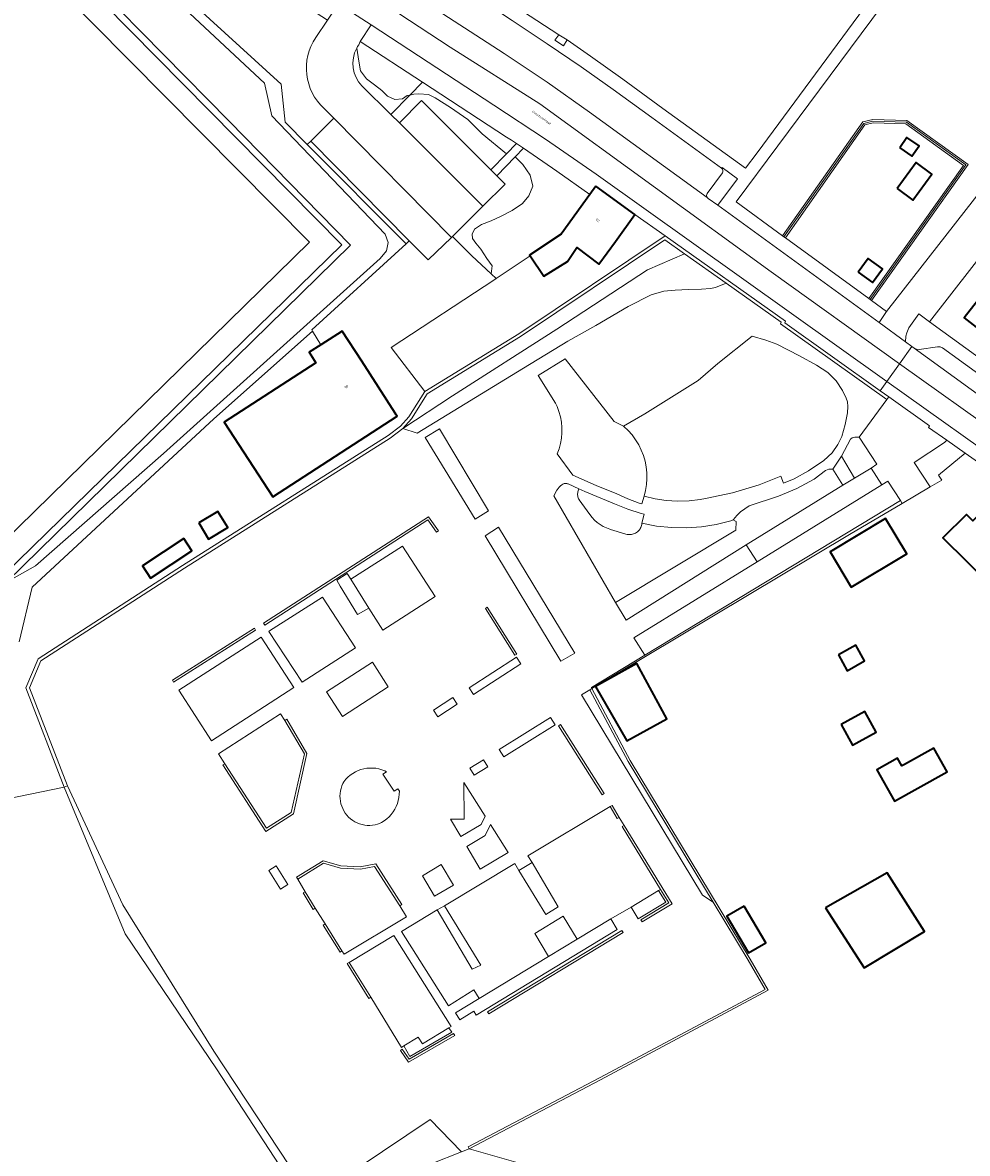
# Model space of a CAD drawing. Header units: metres. Extents: x 197700 to 204338, y 317132 to 325229.
# Tile 552 of 656: x 202483 to 202624, y 318153 to 318323. Entities that reach past the tile are written whole.
import ezdxf
from ezdxf.enums import TextEntityAlignment as Align

# ---------------------------------------------------------------- set-up
doc = ezdxf.new("R2010")
doc.units = ezdxf.units.M
for name, color, linetype, lineweight in [('B-WE-GR-BEPLANTING_CULTUUR_BODEMBEDEKKER-GV', 90, 'Continuous', 18), ('B-WE-GR-BEPLANTING_CULTUUR_HEESTERS-GV', 90, 'Continuous', 18), ('B-WE-GR-BEPLANTING_CULTUUR_VASTE PLANTENVAK-GV', 90, 'Continuous', 18), ('B-WE-GR-BOS_LOOF-GV', 40, 'Continuous', 13), ('B-WE-IE-TERREINAFSCHEIDING_KUNSTMATIG_HEKWERK-G', 20, 'IE-TERREINAFSCHEIDING-KUNSTMATIG', 18), ('B-WE-IE-TERREINAFSCHEIDING_KUNSTMATIG_MUUR-G', 90, 'IE-TERREINAFSCHEIDING-KUNSTMATIG-DICHT', 18), ('B-WE-OG-BEBOUWING-GV', 7, 'Continuous', 35), ('B-WE-OG-BEBOUWING-T18', 10, 'Continuous', 18), ('B-WE-OG-TERREIN_CULTUURSCHEIDING-GV', 7, 'Continuous', 18), ('B-WE-OG-TERREIN_ERF-GV', 7, 'Continuous', 18), ('B-WE-OG-TOPOGRAFIE-T18', 10, 'Continuous', 18), ('B-WE-VH-ONVERHARD-GV', 252, 'Continuous', 18), ('B-WE-VH-VERHARDING_ASFALT-GV', 252, 'Continuous', 18), ('B-WE-VH-VERHARDING_BETONSTRAATSTEEN-GV', 252, 'Continuous', 18), ('B-WE-VH-VERHARDING_GESLOTEN-GV', 252, 'Continuous', 18), ('B-WE-VH-VERHARDING_OPEN-GV', 252, 'Continuous', 18), ('B-WE-VH-VERHARDING_TEGEL-GV', 252, 'Continuous', 18), ('B-WE-VH-VERHARDING_TEGEL_RUBBER-GV', 252, 'Continuous', 18)]:
    doc.layers.add(name, color=color, linetype=linetype, lineweight=lineweight)
doc.styles.add('NLCS-ISO-M200-T18', font='NLCS-ISO.ttf', dxfattribs={"height": 0.36})
doc.linetypes.add('IE-TERREINAFSCHEIDING-KUNSTMATIG', pattern='A,4,[82,NLCS.SHX,S=0.75,R=90,X=0,Y=0],4,-2', length=10)
doc.linetypes.add('IE-TERREINAFSCHEIDING-KUNSTMATIG-DICHT', pattern='A,8,-1,[82,NLCS.SHX,S=0.75,R=90,X=0,Y=0],-1', length=10)

msp = doc.modelspace()

# ---------------------------------------------------------------- linework, layer by layer
at = {"layer": 'B-WE-GR-BEPLANTING_CULTUUR_BODEMBEDEKKER-GV'}
for points in [[(202563.171, 318321.124), (202562.592, 318320.297), (202563.852, 318319.479), (202564.45, 318320.347)], [(202555.309, 318303.264), (202556.805, 318304.805), (202556.073, 318305.287), (202555.341, 318305.767), (202542.727, 318313.994), (202540.848, 318312.076), (202541.443, 318312.195), (202542.174, 318312.229), (202543.63, 318312.139), (202544.614, 318311.651), (202546.907, 318310.177), (202549.536, 318308.399), (202551.663, 318306.231)], [(202539.28, 318307.913), (202542.592, 318311.245), (202552.974, 318300.86), (202555.309, 318303.264), (202551.663, 318306.231), (202549.536, 318308.399), (202546.907, 318310.177), (202544.614, 318311.651), (202543.63, 318312.139), (202542.174, 318312.229), (202541.443, 318312.195), (202540.848, 318312.076), (202537.999, 318309.168)], [(202588.277, 318283.818), (202582.028, 318288.259), (202576.471, 318285.832), (202562.894, 318276.958), (202547.234, 318266.927), (202539.797, 318262.015), (202541.932, 318261.325), (202557.873, 318271.077), (202564.542, 318275.157), (202568.719, 318277.51), (202573.588, 318280.34), (202577.003, 318282.095), (202578.93, 318282.651), (202580.636, 318282.793), (202582.623, 318282.886), (202584.587, 318282.935), (202585.944, 318283.026), (202586.666, 318283.186)], [(202560.079, 318269.988), (202562.672, 318265.815), (202562.905, 318265.316), (202563.191, 318264.558), (202563.409, 318263.777), (202563.556, 318262.98), (202563.631, 318262.174), (202563.633, 318261.364), (202563.564, 318260.556), (202563.422, 318259.759), (202563.21, 318258.977), (202562.929, 318258.217), (202565.292, 318255.041), (202568.765, 318253.495), (202571.88, 318252.219), (202573.522, 318251.453), (202575.226, 318250.837), (202575.616, 318250.72), (202575.949, 318251.872), (202576.172, 318252.729), (202576.318, 318253.603), (202576.385, 318254.486), (202576.373, 318255.371), (202576.282, 318256.252), (202576.112, 318257.121), (202575.866, 318257.972), (202575.545, 318258.797), (202575.151, 318259.59), (202574.688, 318260.345), (202574.159, 318261.056), (202573.569, 318261.716), (202572.922, 318262.321), (202572.849, 318262.383), (202571.476, 318263.07), (202564.144, 318272.5)], [(202609.998, 318256.084), (202610.879, 318256.656), (202608.235, 318260.723), (202607.581, 318260.711), (202607.147, 318260.618), (202606.932, 318260.437), (202605.556, 318257.873), (202607.533, 318254.572)], [(202566.186, 318252.969), (202566.123, 318252.83), (202566.072, 318252.687), (202566.034, 318252.539), (202566.009, 318252.389), (202565.998, 318252.237), (202566, 318252.085), (202566.016, 318251.933), (202566.046, 318251.784), (202566.088, 318251.638), (202566.144, 318251.496), (202566.212, 318251.36), (202566.227, 318251.333), (202567.827, 318249.103), (202568.159, 318248.681), (202568.528, 318248.291), (202568.929, 318247.935), (202569.361, 318247.617), (202569.82, 318247.338), (202570.302, 318247.102), (202570.803, 318246.909), (202570.915, 318246.873), (202573.087, 318246.243), (202573.243, 318246.187), (202573.403, 318246.144), (202573.566, 318246.116), (202573.731, 318246.103), (202573.896, 318246.105), (202574.061, 318246.121), (202574.223, 318246.152), (202574.383, 318246.197), (202574.537, 318246.257), (202574.686, 318246.33), (202574.827, 318246.416), (202574.96, 318246.514), (202575.084, 318246.624), (202575.198, 318246.744), (202575.3, 318246.874), (202575.39, 318247.013), (202575.468, 318247.159), (202575.532, 318247.312), (202575.583, 318247.469), (202575.619, 318247.631), (202575.64, 318247.795), (202575.642, 318247.82), (202575.975, 318249.18), (202575.544, 318249.29), (202573.512, 318249.927), (202571.546, 318250.742), (202567.074, 318252.561)], [(202528.332, 318222.521), (202530.732, 318218.813), (202537.561, 318223.249), (202535.208, 318226.987)], [(202586.3, 318190.962), (202573.594, 318212.048), (202567.838, 318222.831), (202566.563, 318222.062), (202584.727, 318191.98)], [(202546.941, 318203.397), (202548.491, 318200.787), (202551.512, 318202.582), (202552.14, 318203.837), (202548.949, 318208.922), (202548.993, 318203.414)], [(202549.369, 318199.308), (202551.387, 318195.91), (202555.559, 318198.388), (202552.929, 318202.58), (202552.107, 318200.934)]]:
    msp.add_lwpolyline(points, close=True, dxfattribs=at)
msp.add_lwpolyline([(202587.719, 318300.381), (202585.406, 318297.275), (202585.305, 318296.973), (202585.418, 318296.677), (202585.57, 318296.566), (202587.006, 318295.522), (202589.969, 318299.519), (202587.652, 318301.186), (202587.564, 318301.085)], dxfattribs=at)
msp.add_lwpolyline([(202587.564, 318301.085, -0.4018968), (202587.719, 318300.381)], format="xyb", dxfattribs=at)
at = {"layer": 'B-WE-GR-BEPLANTING_CULTUUR_HEESTERS-GV'}
for points in [[(202609.654, 318281.521), (202609.856, 318281.374), (202610.058, 318281.227), (202624.555, 318301.629), (202615.38, 318308.259), (202610.245, 318308.382), (202608.786, 318308.041), (202596.74, 318290.942), (202596.942, 318290.795), (202597.144, 318290.648), (202609.086, 318307.597), (202610.297, 318307.88), (202615.212, 318307.763), (202623.861, 318301.515)], [(202540.74, 318290.207), (202525.963, 318305.169), (202525.453, 318304.665), (202540.293, 318289.725)], [(202489.477, 318208.379), (202483.805, 318223.088), (202485.502, 318227.148), (202507.024, 318241.058), (202537.888, 318260.59), (202539.797, 318262.015), (202541.084, 318263.484), (202543.418, 318267.225), (202557.425, 318275.821), (202579.095, 318290.343), (202582.028, 318288.259), (202588.277, 318283.818), (202588.278, 318283.818), (202596.521, 318277.962), (202596.405, 318277.731), (202612.349, 318266.368), (202612.643, 318266.772), (202611.358, 318267.688), (202597.045, 318277.889), (202597.162, 318278.12), (202579.104, 318290.95), (202557.155, 318276.242), (202543.056, 318267.59), (202540.681, 318263.783), (202539.456, 318262.384), (202537.604, 318261.002), (202506.755, 318241.479), (202485.1, 318227.484), (202483.266, 318223.095), (202489.01, 318208.199)], [(202582.028, 318288.259), (202579.095, 318290.343), (202557.425, 318275.821), (202543.418, 318267.225), (202541.084, 318263.484), (202539.797, 318262.015), (202547.234, 318266.927), (202562.894, 318276.958), (202576.471, 318285.832)], [(202624.105, 318258.345), (202621.365, 318260.26), (202621.024, 318259.907), (202616.471, 318256.949), (202618.869, 318253.259), (202620.598, 318254.276), (202620.131, 318255.009)], [(202576.175, 318227.823), (202606.763, 318246.136), (202614.684, 318250.797), (202614.408, 318251.222), (202576.056, 318228.015), (202568.053, 318223.172), (202568.139, 318223.012)], [(202518.888, 318232.797), (202519.078, 318232.503), (202543.522, 318248.319), (202544.821, 318246.485), (202545.107, 318246.687), (202543.614, 318248.795)], [(202534.671, 318235.068), (202531.977, 318239.442), (202531.457, 318240.286), (202529.868, 318239.247), (202530.403, 318238.363), (202532.992, 318234.092)], [(202552.451, 318235.206), (202552.154, 318235.02), (202556.559, 318227.99), (202556.856, 318228.176)], [(202505.405, 318223.951), (202517.711, 318231.773), (202517.523, 318232.068), (202505.217, 318224.246)], [(202549.71, 318223.131), (202550.356, 318222.126), (202557.46, 318226.69), (202556.814, 318227.695)], [(202586.3, 318190.962), (202591.565, 318182.223), (202594.094, 318177.856), (202569.274, 318164.604), (202549.571, 318154.234), (202549.734, 318153.924), (202569.438, 318164.295), (202594.578, 318177.718), (202591.866, 318182.401), (202573.898, 318212.221), (202568.139, 318223.012), (202567.838, 318222.831), (202573.594, 318212.048)], [(202544.366, 318219.781), (202545.007, 318218.783), (202547.919, 318220.654), (202547.278, 318221.652)], [(202554.219, 318213.875), (202554.914, 318212.757), (202562.644, 318217.563), (202561.949, 318218.681)], [(202513.084, 318211.723), (202512.79, 318211.534), (202519.214, 318201.553), (202523.362, 318204.187), (202525.407, 318213.268), (202522.374, 318218.399), (202522.073, 318218.221), (202525.035, 318213.209), (202523.052, 318204.405), (202519.32, 318202.035)], [(202563.435, 318217.602), (202563.139, 318217.415), (202569.684, 318207.05), (202569.98, 318207.237)], [(202549.817, 318211.047), (202550.46, 318209.993), (202552.535, 318211.258), (202551.892, 318212.312)], [(202489.01, 318208.199), (202498.162, 318186.188), (202511.814, 318165.944), (202516.628, 318158.559), (202525.855, 318144.454), (202548.566, 318153.461), (202543.886, 318158.331), (202526.095, 318146.357), (202511.451, 318168.6), (202497.806, 318190.541), (202489.477, 318208.379)], [(202570.86, 318205.284), (202571.913, 318203.491), (202572.215, 318203.668), (202571.162, 318205.461)], [(202572.953, 318202.473), (202572.655, 318202.29), (202578.44, 318192.86), (202579.69, 318190.823), (202575.493, 318188.315), (202575.673, 318188.015), (202580.174, 318190.704)], [(202524.011, 318194.396), (202527.897, 318196.783), (202530.409, 318196.062), (202533.423, 318195.891), (202535.552, 318196.303), (202539.343, 318190.398), (202539.638, 318190.587), (202535.718, 318196.692), (202533.399, 318196.243), (202530.468, 318196.409), (202527.845, 318197.162), (202523.828, 318194.694)], [(202542.713, 318194.891), (202544.523, 318191.832), (202547.359, 318193.517), (202545.549, 318196.576)], [(202557.177, 318195.72), (202561.202, 318189.085), (202563.086, 318190.229), (202559.162, 318196.88)], [(202519.678, 318195.689), (202521.439, 318192.909), (202522.528, 318193.599), (202520.767, 318196.379)], [(202525.135, 318192.518), (202524.835, 318192.338), (202526.33, 318189.842), (202526.63, 318190.022)], [(202578.14, 318192.677), (202574.023, 318190.18), (202575.085, 318188.429), (202579.202, 318190.926)], [(202546.024, 318190.403), (202544.93, 318189.778), (202550.164, 318180.879), (202551.49, 318181.498)], [(202551.253, 318176.491), (202547.679, 318174.323), (202548.311, 318173.281), (202550.446, 318174.576), (202550.796, 318173.999), (202571.933, 318186.82), (202570.951, 318188.438), (202565.937, 318185.397), (202561.64, 318182.791)], [(202565.937, 318185.397), (202563.849, 318188.844), (202559.552, 318186.236), (202561.64, 318182.791)], [(202528.115, 318187.694), (202527.818, 318187.508), (202530.361, 318183.451), (202530.658, 318183.637)], [(202552.668, 318174.2), (202572.806, 318186.377), (202572.625, 318186.677), (202552.487, 318174.5)], [(202534.971, 318176.678), (202531.741, 318181.914), (202531.443, 318181.73), (202534.673, 318176.494)], [(202539.419, 318168.701), (202540.644, 318166.938), (202547.56, 318170.924), (202547.385, 318171.227), (202540.748, 318167.402), (202539.706, 318168.901)], [(202546.656, 318172.075), (202542.715, 318169.683), (202542.104, 318170.691), (202539.914, 318169.362), (202540.809, 318167.8), (202547.116, 318171.413)]]:
    msp.add_lwpolyline(points, close=True, dxfattribs=at)
at = {"layer": 'B-WE-GR-BEPLANTING_CULTUUR_VASTE PLANTENVAK-GV'}
msp.add_lwpolyline([(202537.35, 318210.523), (202537.06, 318210.66), (202536.635, 318210.823), (202536.197, 318210.946), (202535.75, 318211.031), (202535.298, 318211.074), (202534.843, 318211.078), (202534.39, 318211.04), (202533.941, 318210.963), (202533.502, 318210.845), (202533.075, 318210.689), (202532.663, 318210.496), (202532.271, 318210.266), (202531.9, 318210.002), (202531.555, 318209.706), (202531.237, 318209.381), (202530.95, 318209.028), (202530.801, 318208.752), (202530.645, 318208.395), (202530.52, 318208.025), (202530.43, 318207.646), (202530.373, 318207.26), (202530.352, 318206.87), (202530.365, 318206.48), (202530.413, 318206.093), (202530.495, 318205.711), (202530.611, 318205.339), (202530.76, 318204.978), (202530.941, 318204.632), (202531.151, 318204.304), (202531.39, 318203.996), (202531.656, 318203.71), (202531.946, 318203.449), (202532.259, 318203.216), (202532.591, 318203.011), (202532.94, 318202.836), (202533.303, 318202.693), (202533.677, 318202.584), (202534.06, 318202.508), (202534.448, 318202.467), (202534.838, 318202.46), (202535.227, 318202.489), (202535.612, 318202.552), (202535.99, 318202.649), (202536.358, 318202.78), (202536.592, 318202.905), (202536.991, 318203.157), (202537.367, 318203.443), (202537.715, 318203.762), (202538.033, 318204.111), (202538.32, 318204.487), (202538.571, 318204.886), (202538.786, 318205.307), (202538.962, 318205.745), (202539.098, 318206.197), (202539.194, 318206.66), (202539.247, 318207.129), (202539.259, 318207.601), (202539.02, 318207.934), (202538.484, 318207.585), (202536.801, 318210.166)], close=True, dxfattribs=at)
at = {"layer": 'B-WE-GR-BOS_LOOF-GV'}
msp.add_lwpolyline([(202578.426, 318145.745), (202549.734, 318153.924), (202548.566, 318153.461), (202525.855, 318144.454), (202516.628, 318158.559), (202511.814, 318165.944), (202498.162, 318186.188), (202489.01, 318208.199), (202456.906, 318201.616)], dxfattribs=at)
at = {"layer": 'B-WE-IE-TERREINAFSCHEIDING_KUNSTMATIG_HEKWERK-G'}
for points in [[(202525.453, 318304.665), (202522.122, 318308.018), (202521.527, 318313.693), (202454.469, 318374.879), (202449.163, 318369.384)], [(202596.942, 318290.795), (202608.936, 318307.819), (202610.271, 318308.131), (202615.296, 318308.011), (202624.208, 318301.572), (202609.856, 318281.374)], [(202540.293, 318289.725), (202525.453, 318304.665)], [(202579.104, 318290.95), (202557.155, 318276.242), (202543.056, 318267.59)], [(202526.243, 318276.636), (202526.146, 318276.825), (202540.293, 318289.725)], [(202553.793, 318284.526), (202558.88, 318287.932)], [(202543.056, 318267.59), (202538.022, 318274.162), (202553.568, 318284.375), (202553.793, 318284.526)], [(202482.264, 318230.03), (202484.172, 318238.216), (202511.441, 318263.461), (202526.243, 318276.636)], [(202527.475, 318274.608), (202526.243, 318276.636)], [(202489.01, 318208.199), (202483.266, 318223.095), (202485.1, 318227.484), (202506.755, 318241.479), (202537.604, 318261.002), (202539.456, 318262.384), (202540.681, 318263.783), (202543.056, 318267.59)], [(202606.763, 318246.136), (202576.175, 318227.823)], [(202576.175, 318227.823), (202568.139, 318223.012)], [(202568.139, 318223.012), (202573.898, 318212.221), (202591.866, 318182.401), (202594.578, 318177.718), (202569.438, 318164.295), (202549.734, 318153.924)], [(202548.566, 318153.461), (202525.855, 318144.454), (202516.628, 318158.559), (202511.814, 318165.944), (202498.162, 318186.188), (202489.01, 318208.199)], [(202549.734, 318153.924), (202548.566, 318153.461)], [(202549.734, 318153.924), (202578.426, 318145.745), (202590.02, 318136.451), (202609.676, 318119.232), (202633.108, 318099.459), (202649.802, 318085.668), (202678.492, 318061.99)]]:
    msp.add_lwpolyline(points, dxfattribs=at)
at = {"layer": 'B-WE-IE-TERREINAFSCHEIDING_KUNSTMATIG_MUUR-G'}
for points in [[(202618.869, 318253.259), (202620.598, 318254.276), (202620.131, 318255.009), (202624.105, 318258.345)], [(202614.684, 318250.797), (202618.869, 318253.259)], [(202606.763, 318246.136), (202614.684, 318250.797)]]:
    msp.add_lwpolyline(points, dxfattribs=at)
at = {"layer": 'B-WE-OG-BEBOUWING-GV'}
for points in [[(202614.289, 318304.157), (202616.117, 318302.881), (202617.206, 318304.44), (202615.378, 318305.716)], [(202613.893, 318298.031), (202616.281, 318296.291), (202619.131, 318300.203), (202616.743, 318301.943)], [(202568.745, 318298.387), (202567.835, 318297.136), (202563.526, 318291.21), (202558.8, 318288.051), (202558.88, 318287.932), (202560.926, 318284.87), (202564.459, 318287.074), (202565.851, 318289.202), (202569.19, 318286.679), (202571.666, 318290.102), (202574.596, 318294.153)], [(202608.082, 318285.503), (202610.226, 318283.934), (202611.73, 318285.99), (202609.586, 318287.559)], [(202634.193, 318270.673), (202637.258, 318274.64), (202637.152, 318274.786), (202634.535, 318276.819), (202627.074, 318282.612), (202623.972, 318278.624), (202631.431, 318272.822)], [(202527.475, 318274.608), (202525.724, 318273.496), (202526.746, 318271.887), (202512.974, 318262.997), (202520.263, 318251.769), (202538.922, 318263.877), (202538.778, 318264.092), (202538.639, 318264.307), (202533.618, 318272.117), (202530.699, 318276.656)], [(202628.003, 318238.462), (202631.3, 318241.679), (202629.31, 318243.719), (202635.49, 318250.021), (202631.378, 318254.182), (202630.832, 318253.643), (202625.275, 318248.151), (202624.298, 318249.14), (202620.741, 318245.625)], [(202509.181, 318247.858), (202510.66, 318245.429), (202513.515, 318247.167), (202512.037, 318249.596)], [(202607.029, 318238.221), (202615.35, 318243.214), (202612.167, 318248.518), (202603.846, 318243.525)], [(202506.943, 318245.525), (202500.761, 318241.404), (202501.965, 318239.578), (202508.136, 318243.659)], [(202605.108, 318228.038), (202606.416, 318225.683), (202609.039, 318227.14), (202607.731, 318229.495)], [(202568.684, 318223.289), (202573.397, 318215.162), (202579.384, 318218.44), (202574.881, 318226.768)], [(202605.525, 318217.597), (202607.239, 318214.509), (202610.788, 318216.48), (202609.074, 318219.568)], [(202615.034, 318211.613), (202614.636, 318211.388), (202613.982, 318212.546), (202610.863, 318210.785), (202613.514, 318206.092), (202617, 318208.061), (202621.398, 318210.495), (202619.432, 318214.048)], [(202603.172, 318190.097), (202608.982, 318181.068), (202618.011, 318186.545), (202612.408, 318195.366)], [(202590.979, 318190.37), (202588.375, 318188.841), (202591.612, 318183.327), (202594.216, 318184.856)]]:
    msp.add_lwpolyline(points, close=True, dxfattribs=at)
at = {"layer": 'B-WE-OG-TERREIN_CULTUURSCHEIDING-GV'}
for points in [[(202447.078, 318388.052), (202446.092, 318386.942), (202446.173, 318386.863), (202456.215, 318377.06), (202452.491, 318373.285), (202449.178, 318369.927), (202439.42, 318379.444), (202439.151, 318379.152), (202439.292, 318379.014), (202449.163, 318369.384), (202454.469, 318374.879), (202521.527, 318313.693), (202522.122, 318308.018), (202525.453, 318304.665), (202525.963, 318305.169)], [(202482.264, 318230.03), (202484.172, 318238.216), (202511.441, 318263.461), (202526.243, 318276.636), (202526.146, 318276.825), (202540.293, 318289.725), (202525.453, 318304.665), (202522.122, 318308.018), (202521.527, 318313.693), (202454.469, 318374.879)], [(202480.582, 318347.618), (202486.208, 318344.559), (202519.047, 318313.859), (202520.151, 318308.953), (202537.108, 318291.188), (202537.58, 318289.926), (202537.341, 318288.698), (202536.382, 318287.525), (202503.906, 318258.285), (202484.69, 318241.436), (202480.352, 318238.945)], [(202526.719, 318320.682), (202528.48, 318323.286), (202515.265, 318331.905), (202492.215, 318347.086)], [(202659.192, 318332.719), (202658.855, 318332.711), (202658.518, 318332.71), (202658.584, 318335.194), (202641.527, 318337.358), (202636.43, 318337.977), (202619.41, 318336.12), (202618.518, 318329.296), (202614.765, 318329.694), (202589.776, 318296.022), (202596.74, 318290.942), (202608.786, 318308.041), (202610.245, 318308.382), (202615.38, 318308.259), (202624.555, 318301.629), (202610.058, 318281.227), (202612.334, 318279.566), (202633.007, 318306.123)], [(202533.646, 318313.435), (202537.999, 318309.168), (202540.848, 318312.076), (202540.439, 318311.995), (202539.713, 318311.487), (202538.581, 318311.39), (202537.482, 318311.893), (202536.641, 318312.741), (202535.541, 318313.605), (202534.342, 318314.518), (202533.458, 318315.679), (202533.167, 318317.155), (202532.862, 318319.11)], [(202525.963, 318305.169), (202529.411, 318308.596), (202527.98, 318310.066)]]:
    msp.add_lwpolyline(points, dxfattribs=at)
for points in [[(202439.292, 318379.014), (202437.776, 318377.384), (202449.704, 318365.497), (202453.674, 318369.236), (202484.17, 318338.236), (202513.721, 318308.164), (202531.919, 318289.547), (202480.352, 318238.945), (202484.69, 318241.436), (202503.906, 318258.285), (202536.382, 318287.525), (202537.341, 318288.698), (202537.58, 318289.926), (202537.108, 318291.188), (202520.151, 318308.953), (202519.047, 318313.859), (202486.208, 318344.559), (202480.582, 318347.618), (202454.686, 318371.95), (202453.539, 318371.912), (202450.453, 318369.428), (202449.163, 318369.384)], [(202612.193, 318330.127), (202597.023, 318332.024), (202597.658, 318337.503), (202536.713, 318345.293), (202527.909, 318346.469), (202523.688, 318341.154), (202542.115, 318329.167), (202544.685, 318333.214), (202563.171, 318321.124), (202564.45, 318320.347), (202567.918, 318317.92), (202572.761, 318314.43), (202578.777, 318310.045), (202591.174, 318301.08), (202592.91, 318303.409), (202612.135, 318329.45)], [(202533.378, 318320.091), (202533.168, 318319.617), (202533.007, 318319.368), (202532.862, 318319.11), (202533.167, 318317.155), (202533.458, 318315.679), (202534.342, 318314.518), (202535.541, 318313.605), (202536.641, 318312.741), (202537.482, 318311.893), (202538.581, 318311.39), (202539.713, 318311.487), (202540.439, 318311.995), (202540.848, 318312.076), (202542.727, 318313.994)], [(202553.044, 318285.223), (202553.793, 318284.526), (202558.88, 318287.932), (202558.8, 318288.051), (202563.526, 318291.21), (202567.835, 318297.136), (202562.898, 318300.661), (202557.89, 318304.084), (202556.652, 318302.814), (202557.8, 318301.662), (202558.883, 318300.065), (202559.267, 318298.384), (202558.675, 318296.956), (202557.703, 318295.799), (202556.191, 318294.752), (202554.515, 318293.908), (202553.044, 318293.205), (202551.574, 318292.642), (202550.508, 318291.93), (202550.199, 318291.209), (202550.236, 318290.549), (202550.726, 318289.85), (202551.5, 318288.922), (202552.385, 318287.553), (202553.187, 318286.418)], [(202553.044, 318285.223), (202553.187, 318286.418), (202552.385, 318287.553), (202551.5, 318288.922), (202550.726, 318289.85), (202550.236, 318290.549), (202550.199, 318291.209), (202550.508, 318291.93), (202551.574, 318292.642), (202553.044, 318293.205), (202554.515, 318293.908), (202556.191, 318294.752), (202557.703, 318295.799), (202558.675, 318296.956), (202559.267, 318298.384), (202558.883, 318300.065), (202557.8, 318301.662), (202556.652, 318302.814), (202553.873, 318299.962), (202555.12, 318298.714), (202551.797, 318295.393), (202547.991, 318291.59), (202547.225, 318290.85), (202550.112, 318287.95)], [(202572.849, 318262.383), (202572.922, 318262.321), (202573.569, 318261.716), (202574.159, 318261.056), (202574.688, 318260.345), (202575.151, 318259.59), (202575.545, 318258.797), (202575.866, 318257.972), (202576.112, 318257.121), (202576.282, 318256.252), (202576.373, 318255.371), (202576.385, 318254.486), (202576.318, 318253.603), (202576.172, 318252.729), (202575.949, 318251.872), (202577.606, 318251.471), (202579.292, 318251.22), (202580.993, 318251.12), (202582.697, 318251.173), (202584.389, 318251.378), (202585.18, 318251.527), (202589.241, 318252.37), (202593.211, 318253.572), (202596.469, 318254.861), (202596.876, 318253.824), (202598.492, 318254.459), (202600.613, 318255.682), (202602.898, 318257.228), (202604.16, 318258.384), (202605.004, 318259.619), (202605.603, 318260.85), (202606.133, 318262.645), (202606.464, 318264.384), (202606.503, 318265.335), (202606.445, 318266.036), (202606.277, 318266.598), (202605.697, 318267.713), (202604.766, 318269.173), (202603.505, 318270.436), (202601.822, 318271.53), (202599.286, 318272.911), (202595.87, 318274.69), (202594.202, 318275.307), (202592.152, 318275.86), (202587.027, 318271.762), (202584.054, 318269.246), (202576.05, 318264.213)], [(202543.15, 318260.696), (202550.604, 318248.439), (202552.638, 318249.662), (202545.288, 318261.982)], [(202589.313, 318248.308), (202589.781, 318248.074), (202589.724, 318246.759), (202571.658, 318235.893), (202573.271, 318233.28), (202591.257, 318244.592), (202605.784, 318253.5), (202604.266, 318255.924), (202603.656, 318255.901), (202603.149, 318255.732), (202601.455, 318254.442), (202598.887, 318253.026), (202596.141, 318251.876), (202591.699, 318250.417), (202591.051, 318249.988), (202590.443, 318249.503), (202589.882, 318248.966), (202589.371, 318248.381)], [(202611.632, 318253.568), (202592.905, 318242.013), (202574.446, 318230.624), (202576.056, 318228.015), (202614.408, 318251.222), (202612.513, 318254.14)], [(202589.313, 318248.308), (202588.958, 318248.197), (202586.782, 318247.637), (202584.566, 318247.274), (202582.325, 318247.11), (202580.08, 318247.147), (202577.846, 318247.384), (202575.642, 318247.82), (202575.64, 318247.795), (202575.619, 318247.631), (202575.583, 318247.469), (202575.532, 318247.312), (202575.468, 318247.159), (202575.39, 318247.013), (202575.3, 318246.874), (202575.198, 318246.744), (202575.084, 318246.624), (202574.96, 318246.514), (202574.827, 318246.416), (202574.686, 318246.33), (202574.537, 318246.257), (202574.383, 318246.197), (202574.223, 318246.152), (202574.061, 318246.121), (202573.896, 318246.105), (202573.731, 318246.103), (202573.566, 318246.116), (202573.403, 318246.144), (202573.243, 318246.187), (202573.087, 318246.243), (202570.915, 318246.873), (202570.803, 318246.909), (202570.302, 318247.102), (202569.82, 318247.338), (202569.361, 318247.617), (202568.929, 318247.935), (202568.528, 318248.291), (202568.159, 318248.681), (202567.827, 318249.103), (202566.227, 318251.333), (202566.212, 318251.36), (202566.144, 318251.496), (202566.088, 318251.638), (202566.046, 318251.784), (202566.016, 318251.933), (202566, 318252.085), (202565.998, 318252.237), (202566.009, 318252.389), (202566.034, 318252.539), (202566.072, 318252.687), (202566.123, 318252.83), (202566.186, 318252.969), (202564.586, 318253.701), (202564.56, 318253.711), (202564.465, 318253.739), (202564.369, 318253.76), (202564.27, 318253.771), (202564.171, 318253.774), (202564.073, 318253.768), (202563.975, 318253.753), (202563.879, 318253.729), (202563.785, 318253.697), (202563.64, 318253.595), (202563.429, 318253.424), (202563.235, 318253.235), (202563.059, 318253.029), (202562.902, 318252.809), (202562.895, 318252.798), (202562.405, 318251.948), (202571.658, 318235.893), (202589.724, 318246.759), (202589.781, 318248.074)], [(202552.12, 318245.923), (202563.499, 318227.13), (202565.571, 318228.333), (202554.149, 318247.208)], [(202531.977, 318239.442), (202534.671, 318235.068), (202536.8, 318231.775), (202544.617, 318236.828), (202539.747, 318244.363)], [(202519.806, 318231.662), (202519.694, 318231.589), (202524.684, 318223.943), (202532.67, 318229.106), (202527.756, 318236.708)], [(202506.167, 318222.781), (202511.08, 318215.171), (202523.419, 318223.137), (202518.538, 318230.727)], [(202513.084, 318211.723), (202519.32, 318202.035), (202523.052, 318204.405), (202525.035, 318213.209), (202522.073, 318218.221), (202521.426, 318219.22), (202512.129, 318213.196)], [(202544.93, 318189.778), (202539.558, 318186.552), (202546.652, 318175.381), (202550.433, 318177.782), (202551.253, 318176.491), (202561.64, 318182.791), (202559.552, 318186.236), (202563.849, 318188.844), (202565.937, 318185.397), (202570.951, 318188.438), (202574.023, 318190.18), (202578.14, 318192.677), (202578.44, 318192.86), (202572.655, 318202.29), (202572.953, 318202.473), (202572.215, 318203.668), (202571.913, 318203.491), (202570.86, 318205.284), (202558.547, 318197.906), (202559.162, 318196.88), (202563.086, 318190.229), (202561.202, 318189.085), (202557.177, 318195.72), (202556.575, 318196.725), (202546.024, 318190.403), (202551.49, 318181.498), (202550.164, 318180.879)], [(202524.011, 318194.396), (202525.135, 318192.518), (202526.63, 318190.022), (202528.115, 318187.694), (202530.658, 318183.637), (202530.971, 318183.118), (202540.332, 318188.757), (202539.343, 318190.398), (202535.552, 318196.303), (202533.423, 318195.891), (202530.409, 318196.062), (202527.897, 318196.783)], [(202546.656, 318172.075), (202547.027, 318172.308), (202538.45, 318185.943), (202531.741, 318181.914), (202534.971, 318176.678), (202539.562, 318169.147), (202539.914, 318169.362), (202542.104, 318170.691), (202542.715, 318169.683)]]:
    msp.add_lwpolyline(points, close=True, dxfattribs=at)
for points in [[(202527.98, 318310.066, -0.3721817), (202526.719, 318320.682)], [(202532.862, 318319.11, 0.3207423), (202533.646, 318313.435)]]:
    msp.add_lwpolyline(points, format="xyb", dxfattribs=at)
at = {"layer": 'B-WE-OG-TERREIN_ERF-GV'}
for points in [[(202609.654, 318281.521), (202623.861, 318301.515), (202615.212, 318307.763), (202610.297, 318307.88), (202609.086, 318307.597), (202597.144, 318290.648)], [(202614.289, 318304.157), (202615.378, 318305.716), (202617.206, 318304.44), (202616.117, 318302.881)], [(202613.893, 318298.031), (202616.743, 318301.943), (202619.131, 318300.203), (202616.281, 318296.291)], [(202608.082, 318285.503), (202609.586, 318287.559), (202611.73, 318285.99), (202610.226, 318283.934)], [(202526.746, 318271.887), (202525.724, 318273.496), (202527.475, 318274.608), (202530.699, 318276.656), (202533.618, 318272.117), (202538.639, 318264.307), (202538.778, 318264.092), (202538.922, 318263.877), (202520.263, 318251.769), (202512.974, 318262.997)], [(202509.181, 318247.858), (202512.037, 318249.596), (202513.515, 318247.167), (202510.66, 318245.429)], [(202607.029, 318238.221), (202603.846, 318243.525), (202612.167, 318248.518), (202615.35, 318243.214)], [(202506.943, 318245.525), (202508.136, 318243.659), (202501.965, 318239.578), (202500.761, 318241.404)], [(202606.416, 318225.683), (202605.108, 318228.038), (202607.731, 318229.495), (202609.039, 318227.14)], [(202568.684, 318223.289), (202574.881, 318226.768), (202579.384, 318218.44), (202573.397, 318215.162)], [(202605.525, 318217.597), (202609.074, 318219.568), (202610.788, 318216.48), (202607.239, 318214.509)], [(202615.034, 318211.613), (202619.432, 318214.048), (202621.398, 318210.495), (202617, 318208.061), (202613.514, 318206.092), (202610.863, 318210.785), (202613.982, 318212.546), (202614.636, 318211.388)], [(202603.172, 318190.097), (202612.408, 318195.366), (202618.011, 318186.545), (202608.982, 318181.068)], [(202590.979, 318190.37), (202594.216, 318184.856), (202591.612, 318183.327), (202588.375, 318188.841)]]:
    msp.add_lwpolyline(points, close=True, dxfattribs=at)
for points in [[(202637.815, 318302.517), (202618.774, 318278.039), (202635.116, 318266.164), (202638.556, 318263.508), (202641.79, 318260.603), (202673.665, 318230.45)], [(202456.906, 318201.616), (202489.01, 318208.199), (202483.266, 318223.095), (202485.1, 318227.484), (202506.755, 318241.479), (202537.604, 318261.002), (202539.456, 318262.384), (202540.681, 318263.783), (202543.056, 318267.59), (202557.155, 318276.242), (202579.104, 318290.95), (202574.596, 318294.153), (202571.666, 318290.102), (202569.19, 318286.679), (202565.851, 318289.202), (202564.459, 318287.074), (202560.926, 318284.87), (202558.88, 318287.932), (202553.793, 318284.526), (202553.044, 318285.223), (202550.112, 318287.95), (202547.225, 318290.85), (202547.078, 318290.708), (202543.583, 318287.328), (202540.74, 318290.207), (202540.293, 318289.725), (202526.146, 318276.825), (202526.243, 318276.636), (202511.441, 318263.461), (202484.172, 318238.216), (202482.264, 318230.03)], [(202631.431, 318272.822), (202623.972, 318278.624), (202627.074, 318282.612)], [(202630.832, 318253.643), (202624.105, 318258.345), (202620.131, 318255.009), (202620.598, 318254.276), (202618.869, 318253.259), (202614.684, 318250.797), (202606.763, 318246.136), (202576.175, 318227.823), (202568.139, 318223.012), (202573.898, 318212.221), (202591.866, 318182.401), (202594.578, 318177.718), (202569.438, 318164.295), (202549.734, 318153.924), (202578.426, 318145.745), (202590.02, 318136.451), (202609.676, 318119.232), (202633.108, 318099.459)], [(202628.003, 318238.462), (202620.741, 318245.625), (202624.298, 318249.14), (202625.275, 318248.151)]]:
    msp.add_lwpolyline(points, dxfattribs=at)
at = {"layer": 'B-WE-VH-ONVERHARD-GV'}
for points in [[(202539.797, 318262.015), (202537.888, 318260.59), (202507.024, 318241.058), (202485.502, 318227.148), (202483.805, 318223.088), (202489.477, 318208.379), (202497.806, 318190.541), (202511.451, 318168.6), (202526.095, 318146.357), (202543.886, 318158.331), (202548.566, 318153.461), (202549.734, 318153.924), (202549.571, 318154.234), (202569.274, 318164.604), (202594.094, 318177.856), (202591.565, 318182.223), (202586.3, 318190.962), (202584.727, 318191.98), (202566.563, 318222.062), (202567.838, 318222.831), (202568.139, 318223.012), (202568.053, 318223.172), (202576.056, 318228.015), (202574.446, 318230.624), (202592.905, 318242.013), (202591.257, 318244.592), (202573.271, 318233.28), (202571.658, 318235.893), (202562.405, 318251.948), (202562.895, 318252.798), (202562.902, 318252.809), (202563.059, 318253.029), (202563.235, 318253.235), (202563.429, 318253.424), (202563.64, 318253.595), (202563.785, 318253.697), (202563.879, 318253.729), (202563.975, 318253.753), (202564.073, 318253.768), (202564.171, 318253.774), (202564.27, 318253.771), (202564.369, 318253.76), (202564.465, 318253.739), (202564.56, 318253.711), (202564.586, 318253.701), (202566.186, 318252.969), (202567.074, 318252.561), (202571.546, 318250.742), (202573.512, 318249.927), (202575.544, 318249.29), (202575.975, 318249.18), (202575.642, 318247.82), (202577.846, 318247.384), (202580.08, 318247.147), (202582.325, 318247.11), (202584.566, 318247.274), (202586.782, 318247.637), (202588.958, 318248.197), (202589.313, 318248.308), (202589.371, 318248.381), (202589.882, 318248.966), (202590.443, 318249.503), (202591.051, 318249.988), (202591.699, 318250.417), (202596.141, 318251.876), (202598.887, 318253.026), (202601.455, 318254.442), (202603.149, 318255.732), (202603.656, 318255.901), (202604.266, 318255.924), (202605.556, 318257.873), (202606.932, 318260.437), (202607.147, 318260.618), (202607.581, 318260.711), (202608.235, 318260.723), (202612.349, 318266.368), (202596.405, 318277.731), (202596.521, 318277.962), (202588.278, 318283.818), (202588.277, 318283.818), (202586.666, 318283.186), (202585.944, 318283.026), (202584.587, 318282.935), (202582.623, 318282.886), (202580.636, 318282.793), (202578.93, 318282.651), (202577.003, 318282.095), (202573.588, 318280.34), (202568.719, 318277.51), (202564.542, 318275.157), (202557.873, 318271.077), (202541.932, 318261.325)], [(202572.849, 318262.383), (202576.05, 318264.213), (202584.054, 318269.246), (202587.027, 318271.762), (202592.152, 318275.86), (202594.202, 318275.307), (202595.87, 318274.69), (202599.286, 318272.911), (202601.822, 318271.53), (202603.505, 318270.436), (202604.766, 318269.173), (202605.697, 318267.713), (202606.277, 318266.598), (202606.445, 318266.036), (202606.503, 318265.335), (202606.464, 318264.384), (202606.133, 318262.645), (202605.603, 318260.85), (202605.004, 318259.619), (202604.16, 318258.384), (202602.898, 318257.228), (202600.613, 318255.682), (202598.492, 318254.459), (202596.876, 318253.824), (202596.469, 318254.861), (202593.211, 318253.572), (202589.241, 318252.37), (202585.18, 318251.527), (202584.389, 318251.378), (202582.697, 318251.173), (202580.993, 318251.12), (202579.292, 318251.22), (202577.606, 318251.471), (202575.949, 318251.872), (202575.616, 318250.72), (202575.226, 318250.837), (202573.522, 318251.453), (202571.88, 318252.219), (202568.765, 318253.495), (202565.292, 318255.041), (202562.929, 318258.217), (202563.21, 318258.977), (202563.422, 318259.759), (202563.564, 318260.556), (202563.633, 318261.364), (202563.631, 318262.174), (202563.556, 318262.98), (202563.409, 318263.777), (202563.191, 318264.558), (202562.905, 318265.316), (202562.672, 318265.815), (202560.079, 318269.988), (202564.144, 318272.5), (202571.476, 318263.07)], [(202543.15, 318260.696), (202545.288, 318261.982), (202552.638, 318249.662), (202550.604, 318248.439)], [(202518.888, 318232.797), (202543.614, 318248.795), (202545.107, 318246.687), (202544.821, 318246.485), (202543.522, 318248.319), (202519.078, 318232.503)], [(202552.12, 318245.923), (202554.149, 318247.208), (202565.571, 318228.333), (202563.499, 318227.13)], [(202531.977, 318239.442), (202539.747, 318244.363), (202544.617, 318236.828), (202536.8, 318231.775), (202534.671, 318235.068), (202532.992, 318234.092), (202530.403, 318238.363), (202529.868, 318239.247), (202531.457, 318240.286)], [(202519.806, 318231.662), (202527.756, 318236.708), (202532.67, 318229.106), (202524.684, 318223.943), (202519.694, 318231.589)], [(202552.451, 318235.206), (202556.856, 318228.176), (202556.559, 318227.99), (202552.154, 318235.02)], [(202505.405, 318223.951), (202505.217, 318224.246), (202517.523, 318232.068), (202517.711, 318231.773)], [(202506.167, 318222.781), (202518.538, 318230.727), (202523.419, 318223.137), (202511.08, 318215.171)], [(202528.332, 318222.521), (202535.208, 318226.987), (202537.561, 318223.249), (202530.732, 318218.813)], [(202549.71, 318223.131), (202556.814, 318227.695), (202557.46, 318226.69), (202550.356, 318222.126)], [(202544.366, 318219.781), (202547.278, 318221.652), (202547.919, 318220.654), (202545.007, 318218.783)], [(202522.073, 318218.221), (202522.374, 318218.399), (202525.407, 318213.268), (202523.362, 318204.187), (202519.214, 318201.553), (202512.79, 318211.534), (202513.084, 318211.723), (202512.129, 318213.196), (202521.426, 318219.22)], [(202554.219, 318213.875), (202561.949, 318218.681), (202562.644, 318217.563), (202554.914, 318212.757)], [(202563.435, 318217.602), (202569.98, 318207.237), (202569.684, 318207.05), (202563.139, 318217.415)], [(202549.817, 318211.047), (202551.892, 318212.312), (202552.535, 318211.258), (202550.46, 318209.993)], [(202537.35, 318210.523), (202536.801, 318210.166), (202538.484, 318207.585), (202539.02, 318207.934), (202539.259, 318207.601), (202539.247, 318207.129), (202539.194, 318206.66), (202539.098, 318206.197), (202538.962, 318205.745), (202538.786, 318205.307), (202538.571, 318204.886), (202538.32, 318204.487), (202538.033, 318204.111), (202537.715, 318203.762), (202537.367, 318203.443), (202536.991, 318203.157), (202536.592, 318202.905), (202536.358, 318202.78), (202535.99, 318202.649), (202535.612, 318202.552), (202535.227, 318202.489), (202534.838, 318202.46), (202534.448, 318202.467), (202534.06, 318202.508), (202533.677, 318202.584), (202533.303, 318202.693), (202532.94, 318202.836), (202532.591, 318203.011), (202532.259, 318203.216), (202531.946, 318203.449), (202531.656, 318203.71), (202531.39, 318203.996), (202531.151, 318204.304), (202530.941, 318204.632), (202530.76, 318204.978), (202530.611, 318205.339), (202530.495, 318205.711), (202530.413, 318206.093), (202530.365, 318206.48), (202530.352, 318206.87), (202530.373, 318207.26), (202530.43, 318207.646), (202530.52, 318208.025), (202530.645, 318208.395), (202530.801, 318208.752), (202530.95, 318209.028), (202531.237, 318209.381), (202531.555, 318209.706), (202531.9, 318210.002), (202532.271, 318210.266), (202532.663, 318210.496), (202533.075, 318210.689), (202533.502, 318210.845), (202533.941, 318210.963), (202534.39, 318211.04), (202534.843, 318211.078), (202535.298, 318211.074), (202535.75, 318211.031), (202536.197, 318210.946), (202536.635, 318210.823), (202537.06, 318210.66)], [(202546.941, 318203.397), (202548.993, 318203.414), (202548.949, 318208.922), (202552.14, 318203.837), (202551.512, 318202.582), (202548.491, 318200.787)], [(202551.253, 318176.491), (202550.433, 318177.782), (202546.652, 318175.381), (202539.558, 318186.552), (202544.93, 318189.778), (202546.024, 318190.403), (202556.575, 318196.725), (202557.177, 318195.72), (202559.162, 318196.88), (202558.547, 318197.906), (202570.86, 318205.284), (202571.162, 318205.461), (202572.215, 318203.668), (202572.953, 318202.473), (202580.174, 318190.704), (202575.673, 318188.015), (202575.493, 318188.315), (202579.69, 318190.823), (202578.44, 318192.86), (202578.14, 318192.677), (202579.202, 318190.926), (202575.085, 318188.429), (202574.023, 318190.18), (202570.951, 318188.438), (202571.933, 318186.82), (202550.796, 318173.999), (202550.446, 318174.576), (202548.311, 318173.281), (202547.679, 318174.323)], [(202549.369, 318199.308), (202552.107, 318200.934), (202552.929, 318202.58), (202555.559, 318198.388), (202551.387, 318195.91)], [(202525.135, 318192.518), (202524.011, 318194.396), (202523.828, 318194.694), (202527.845, 318197.162), (202530.468, 318196.409), (202533.399, 318196.243), (202535.718, 318196.692), (202539.638, 318190.587), (202539.343, 318190.398), (202540.332, 318188.757), (202530.971, 318183.118), (202530.658, 318183.637), (202530.361, 318183.451), (202527.818, 318187.508), (202528.115, 318187.694), (202526.63, 318190.022), (202526.33, 318189.842), (202524.835, 318192.338)], [(202542.713, 318194.891), (202545.549, 318196.576), (202547.359, 318193.517), (202544.523, 318191.832)], [(202519.678, 318195.689), (202520.767, 318196.379), (202522.528, 318193.599), (202521.439, 318192.909)], [(202552.668, 318174.2), (202552.487, 318174.5), (202572.625, 318186.677), (202572.806, 318186.377)], [(202531.741, 318181.914), (202538.45, 318185.943), (202547.027, 318172.308), (202546.656, 318172.075), (202547.116, 318171.413), (202540.809, 318167.8), (202539.914, 318169.362), (202539.562, 318169.147), (202534.971, 318176.678), (202534.673, 318176.494), (202531.443, 318181.73)], [(202539.419, 318168.701), (202539.706, 318168.901), (202540.748, 318167.402), (202547.385, 318171.227), (202547.56, 318170.924), (202540.644, 318166.938)]]:
    msp.add_lwpolyline(points, close=True, dxfattribs=at)
at = {"layer": 'B-WE-VH-VERHARDING_ASFALT-GV'}
for points in [[(202585.418, 318296.677), (202567.774, 318309.512), (202561.448, 318313.997), (202554.986, 318318.285), (202542.381, 318326.507), (202526.853, 318336.636), (202521.135, 318340.353), (202521.08, 318340.389), (202519.017, 318337.379), (202533.067, 318328.381), (202546.867, 318319.273), (202560.325, 318310.745), (202595.038, 318285.547), (202614.248, 318271.722), (202616.124, 318274.34), (202615.141, 318275.055), (202611.194, 318277.927), (202587.006, 318295.522), (202585.57, 318296.566)], [(202519.017, 318337.379), (202516.954, 318334.369), (202530.153, 318325.76), (202535.009, 318322.592), (202553.448, 318310.565), (202561.165, 318305.444), (202568.781, 318300.175), (202612.373, 318269.104), (202614.248, 318271.722), (202595.038, 318285.547), (202560.325, 318310.745), (202546.867, 318319.273), (202533.067, 318328.381)]]:
    msp.add_lwpolyline(points, close=True, dxfattribs=at)
for points in [[(202671.631, 318226.084), (202639.238, 318256.732), (202635.233, 318260.272), (202630.991, 318263.525), (202616.463, 318274.094), (202616.124, 318274.34), (202614.248, 318271.722), (202629.692, 318260.732), (202634.317, 318257.257), (202637.657, 318254.46), (202642.611, 318249.478), (202651.037, 318241.064), (202660.999, 318231.646), (202673.083, 318220.543), (202676.515, 318217.797), (202679.994, 318215.404), (202684.94, 318212.866), (202690.682, 318210.823), (202703.026, 318207.457), (202706.802, 318206.74), (202711.458, 318206.574), (202716.294, 318206.739), (202721.372, 318207.427), (202720.625, 318210.8)], [(202703.364, 318203.521), (202703.365, 318203.521), (202705.6, 318203.35), (202708.4, 318203.132), (202722.183, 318203.764), (202721.372, 318207.427), (202716.294, 318206.739), (202711.458, 318206.574), (202706.802, 318206.74), (202703.026, 318207.457), (202690.682, 318210.823), (202684.94, 318212.866), (202679.994, 318215.404), (202676.515, 318217.797), (202673.083, 318220.543), (202660.999, 318231.646), (202651.037, 318241.064), (202642.611, 318249.478), (202637.657, 318254.46), (202634.317, 318257.257), (202629.692, 318260.732), (202614.248, 318271.722), (202612.373, 318269.104), (202632.33, 318254.879)]]:
    msp.add_lwpolyline(points, dxfattribs=at)
at = {"layer": 'B-WE-VH-VERHARDING_BETONSTRAATSTEEN-GV'}
for points in [[(202587.564, 318301.085), (202577.112, 318308.703), (202571.314, 318312.918), (202566.532, 318316.296), (202561.423, 318319.756), (202556.189, 318323.276), (202552.222, 318325.875), (202545.563, 318330.18), (202545.347, 318330.216), (202545.174, 318330.082), (202543.05, 318326.698), (202542.753, 318326.469), (202542.381, 318326.507), (202554.986, 318318.285), (202561.448, 318313.997), (202567.774, 318309.512), (202585.418, 318296.677), (202585.305, 318296.973), (202585.406, 318297.275), (202587.719, 318300.381)], [(202532.862, 318319.11), (202533.007, 318319.368), (202533.168, 318319.617), (202533.378, 318320.091), (202535.009, 318322.592), (202530.153, 318325.76), (202528.48, 318323.286), (202526.719, 318320.682)], [(202529.411, 318308.596), (202547.078, 318290.708), (202547.225, 318290.85), (202547.991, 318291.59), (202551.797, 318295.393), (202539.28, 318307.913), (202537.999, 318309.168), (202533.646, 318313.435)], [(202527.98, 318310.066), (202529.411, 318308.596)], [(202633.007, 318306.123), (202612.334, 318279.566), (202611.194, 318277.927), (202615.141, 318275.055)], [(202615.141, 318275.055), (202615.229, 318275.888), (202615.362, 318276.398), (202615.642, 318277.153), (202617.16, 318279.212), (202618.774, 318278.039), (202637.815, 318302.517)], [(202673.383, 318227.936), (202640.99, 318258.584), (202636.862, 318262.232), (202632.491, 318265.587), (202620.717, 318274.149), (202620.346, 318274.283), (202619.954, 318274.309), (202617.231, 318273.904), (202616.828, 318273.924), (202616.463, 318274.094), (202630.991, 318263.525), (202635.233, 318260.272), (202639.238, 318256.732), (202671.631, 318226.084)]]:
    msp.add_lwpolyline(points, dxfattribs=at)
for points in [[(202526.719, 318320.682, 0.3721817), (202527.98, 318310.066)], [(202533.646, 318313.435, -0.3207423), (202532.862, 318319.11)], [(202587.719, 318300.381, 0.4018968), (202587.564, 318301.085)]]:
    msp.add_lwpolyline(points, format="xyb", dxfattribs=at)
for points in [[(202539.28, 318307.913), (202551.797, 318295.393), (202555.12, 318298.714), (202553.873, 318299.962), (202552.974, 318300.86), (202542.592, 318311.245)], [(202529.411, 318308.596), (202525.963, 318305.169), (202540.74, 318290.207), (202543.583, 318287.328), (202547.078, 318290.708)]]:
    msp.add_lwpolyline(points, close=True, dxfattribs=at)
at = {"layer": 'B-WE-VH-VERHARDING_GESLOTEN-GV'}
msp.add_lwpolyline([(202611.632, 318253.568), (202609.998, 318256.084), (202607.533, 318254.572), (202605.784, 318253.5), (202591.257, 318244.592), (202592.905, 318242.013)], close=True, dxfattribs=at)
at = {"layer": 'B-WE-VH-VERHARDING_OPEN-GV'}
for points in [[(202478.382, 318237.012), (202480.352, 318238.945), (202531.919, 318289.547), (202513.721, 318308.164), (202484.17, 318338.236), (202453.674, 318369.236), (202449.704, 318365.497), (202447.205, 318363.02), (202426.036, 318342.294), (202400.148, 318316.949), (202440.374, 318275.801)], [(202405.189, 318316.776), (202455.183, 318366.004), (202530.633, 318289.602), (202479.983, 318240.111)], [(202553.873, 318299.962), (202556.652, 318302.814), (202557.89, 318304.084), (202556.805, 318304.805), (202555.309, 318303.264), (202552.974, 318300.86)], [(202608.235, 318260.723), (202610.879, 318256.656), (202609.998, 318256.084), (202611.632, 318253.568), (202612.513, 318254.14), (202614.408, 318251.222), (202614.684, 318250.797), (202618.869, 318253.259), (202616.471, 318256.949), (202621.024, 318259.907), (202621.365, 318260.26), (202618.601, 318262.193), (202618.743, 318262.426), (202612.643, 318266.772), (202612.349, 318266.368)], [(202605.784, 318253.5), (202607.533, 318254.572), (202605.556, 318257.873), (202604.266, 318255.924)]]:
    msp.add_lwpolyline(points, close=True, dxfattribs=at)
at = {"layer": 'B-WE-VH-VERHARDING_TEGEL-GV'}
for points in [[(202612.135, 318329.45), (202592.91, 318303.409), (202591.174, 318301.08), (202578.777, 318310.045), (202572.761, 318314.43), (202567.918, 318317.92), (202564.45, 318320.347), (202563.852, 318319.479), (202562.592, 318320.297), (202563.171, 318321.124), (202544.685, 318333.214)], [(202609.856, 318281.374), (202609.654, 318281.521), (202597.144, 318290.648), (202596.942, 318290.795), (202596.74, 318290.942), (202589.776, 318296.022), (202614.765, 318329.694)], [(202556.189, 318323.276), (202561.423, 318319.756), (202566.532, 318316.296), (202571.314, 318312.918), (202577.112, 318308.703), (202587.564, 318301.085), (202587.652, 318301.186), (202589.969, 318299.519), (202587.006, 318295.522), (202611.194, 318277.927), (202612.334, 318279.566), (202610.058, 318281.227), (202609.856, 318281.374)], [(202673.665, 318230.45), (202641.79, 318260.603), (202638.556, 318263.508), (202635.116, 318266.164), (202618.774, 318278.039), (202617.16, 318279.212), (202615.642, 318277.153), (202615.362, 318276.398), (202615.229, 318275.888), (202615.141, 318275.055), (202616.124, 318274.34), (202616.463, 318274.094)], [(202616.463, 318274.094), (202616.828, 318273.924), (202617.231, 318273.904), (202619.954, 318274.309), (202620.346, 318274.283), (202620.717, 318274.149), (202632.491, 318265.587), (202636.862, 318262.232), (202640.99, 318258.584), (202673.383, 318227.936)], [(202632.33, 318254.879), (202612.373, 318269.104), (202611.358, 318267.688), (202612.643, 318266.772), (202618.743, 318262.426), (202618.601, 318262.193), (202621.365, 318260.26), (202624.105, 318258.345), (202630.832, 318253.643), (202631.378, 318254.182), (202635.49, 318250.021), (202639.418, 318246.046), (202645.769, 318239.618), (202647.44, 318237.939), (202654.39, 318230.917), (202657.683, 318227.59), (202661.172, 318224.065), (202668.178, 318216.986), (202673.407, 318212.566), (202679.822, 318207.316)]]:
    msp.add_lwpolyline(points, dxfattribs=at)
msp.add_lwpolyline([(202567.835, 318297.136), (202568.745, 318298.387), (202574.596, 318294.153), (202579.104, 318290.95), (202597.162, 318278.12), (202597.045, 318277.889), (202611.358, 318267.688), (202612.373, 318269.104), (202568.781, 318300.175), (202561.165, 318305.444), (202553.448, 318310.565), (202535.009, 318322.592), (202533.378, 318320.091), (202542.727, 318313.994), (202555.341, 318305.767), (202556.073, 318305.287), (202556.805, 318304.805), (202557.89, 318304.084), (202562.898, 318300.661)], close=True, dxfattribs=at)
at = {"layer": 'B-WE-VH-VERHARDING_TEGEL_RUBBER-GV'}
for points in [[(202405.189, 318316.776), (202479.983, 318240.111), (202530.633, 318289.602), (202455.183, 318366.004)], [(202455.446, 318361.015), (202409.913, 318316.382), (202479.721, 318244.837), (202525.778, 318289.996)], [(202455.446, 318361.015), (202525.778, 318289.996), (202479.721, 318244.837), (202409.913, 318316.382)]]:
    msp.add_lwpolyline(points, close=True, dxfattribs=at)

# ---------------------------------------------------------------- texts
at = {"layer": 'B-WE-OG-BEBOUWING-T18', "style": 'NLCS-ISO-M200-T18'}
for s, rotation, p in [('92', 324.2, (202568.983, 318293.277)), ('90', 32.7, (202531.319, 318268.297))]:
    msp.add_text(s, height=0.36, rotation=rotation, dxfattribs=at).set_placement(p, align=Align.MIDDLE)
at = {"layer": 'B-WE-OG-TOPOGRAFIE-T18', "style": 'NLCS-ISO-M200-T18'}
msp.add_text('Voorterstraat', height=0.36, rotation=325.1, dxfattribs=at).set_placement((202560.573, 318308.689), align=Align.MIDDLE)

doc.saveas('drawing.dxf')
